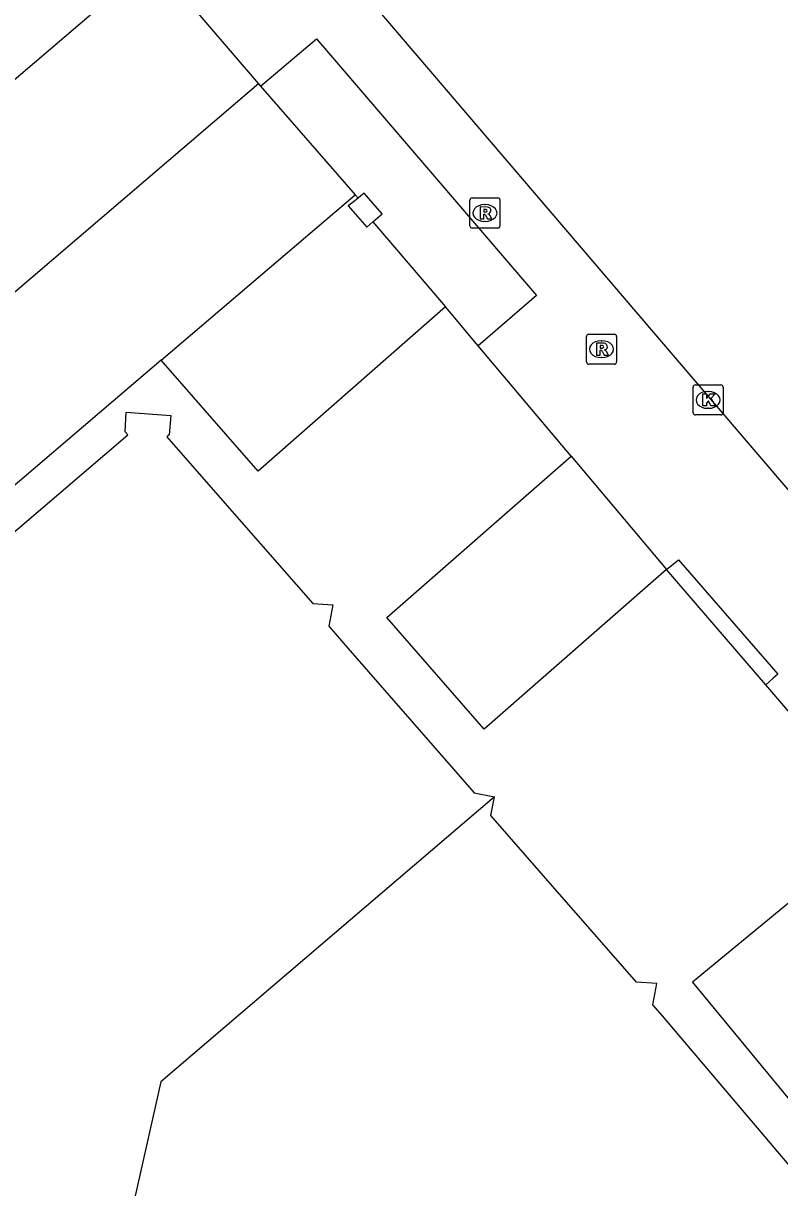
# Model space of a CAD drawing. Extents: x 162172 to 163187, y 382874 to 383684.
# Drawn here: x 162523.12 to 162548.31, y 383200.68 to 383239.45 of the extents above; entities that cross this region are included whole.
import ezdxf

# ---------------------------------------------------------------- set-up
doc = ezdxf.new("R2010")
doc.units = 0
for name, color, linetype in [('IMGEO_Haag', 7, 'Continuous'), ('IMGEO_Kolk', 7, 'Continuous'), ('IMGEO_Pand', 7, 'Continuous'), ('IMGEO_Parkeervlak_open', 7, 'Continuous'), ('IMGEO_Rijbaan_lokaal_open', 7, 'Continuous'), ('IMGEO_Rioolput', 7, 'Continuous'), ('IMGEO_Voetpad_open', 7, 'Continuous')]:
    doc.layers.add(name, color=color, linetype=linetype)

msp = doc.modelspace()

# ---------------------------------------------------------------- linework, layer by layer
at = {"layer": 'IMGEO_Haag'}
msp.add_lwpolyline([(162534.764, 383232.839), (162535.072, 383233.104), (162534.476, 383233.797), (162534.364, 383233.709), (162534.268, 383233.634)], dxfattribs=at)
at = {"layer": 'IMGEO_Kolk'}
for p, q in [((162545.5, 383227.413), (162546.352, 383227.413)), ((162545.425, 383226.487), (162545.425, 383227.339)), ((162545.913, 383227.193), (162545.938, 383227.193)), ((162546.426, 383227.339), (162546.426, 383226.487)), ((162546.352, 383226.413), (162545.5, 383226.413)), ((162545.936, 383226.633), (162545.911, 383226.633))]:
    msp.add_line(p, q, dxfattribs=at)
for points in [[(162545.5, 383227.413), (162546.352, 383227.413)], [(162545.425, 383226.487), (162545.425, 383227.339)], [(162545.746, 383227.113), (162545.869, 383227.113), (162545.869, 383226.962), (162545.999, 383227.113), (162546.163, 383227.113), (162546.017, 383226.962), (162546.17, 383226.713), (162546.018, 383226.713), (162545.933, 383226.877), (162545.869, 383226.81), (162545.869, 383226.713), (162545.746, 383226.713), (162545.746, 383227.113)], [(162546.426, 383227.339), (162546.426, 383226.487)], [(162546.352, 383226.413), (162545.5, 383226.413)]]:
    msp.add_lwpolyline(points, dxfattribs=at)
for centre, start, end in [((162545.502, 383227.337), 91.552, 178.448), ((162545.502, 383227.337), 91.552, 178.448), ((162546.35, 383227.337), 1.552, 88.448), ((162546.35, 383227.337), 1.552, 88.448), ((162545.502, 383226.489), 181.552, 268.448), ((162545.502, 383226.489), 181.552, 268.448), ((162546.35, 383226.489), 271.552, 358.448), ((162546.35, 383226.489), 271.552, 358.448)]:
    msp.add_arc(centre, 0.0765, start, end, dxfattribs=at)
for centre, major_axis, ratio, start_param, end_param in [((162545.912, 383226.913), (-0.387, 0.002), 0.722429, 4.712389, 7.853982), ((162545.937, 383226.913), (-0.39, 0.002), 0.717154, 1.570796, 4.712389)]:
    msp.add_ellipse(centre, major_axis=major_axis, ratio=ratio, start_param=start_param, end_param=end_param, dxfattribs=at)
at = {"layer": 'IMGEO_Pand'}
for points in [[(162521.304, 383221.232), (162526.598, 383225.752), (162526.514, 383225.854), (162526.549, 383226.506), (162528.037, 383226.394), (162527.978, 383225.745), (162527.901, 383225.68), (162529.835, 383223.473), (162532.757, 383220.138), (162533.432, 383220.085), (162533.296, 383219.378), (162533.93, 383218.651), (162538.135, 383213.829), (162538.807, 383213.699)], [(162538.807, 383213.699), (162527.7, 383204.213), (162523.788, 383186.846)], [(162549.473, 383200.52), (162549.616, 383201.168), (162548.951, 383201.223), (162548.867, 383201.145), (162544.402, 383206.404), (162544.088, 383206.774), (162544.212, 383207.483), (162543.541, 383207.53), (162540.445, 383211.064), (162538.688, 383213.07), (162538.807, 383213.699)]]:
    msp.add_lwpolyline(points, dxfattribs=at)
at = {"layer": 'IMGEO_Parkeervlak_open'}
for points in [[(162531.016, 383237.363), (162534.17, 383233.746)], [(162527.711, 383228.233), (162534.17, 383233.746)], [(162534.268, 383233.634), (162534.158, 383233.547), (162533.943, 383233.378), (162534.557, 383232.66), (162534.764, 383232.839)], [(162534.17, 383233.746), (162534.268, 383233.634)], [(162534.764, 383232.839), (162537.182, 383230.014)]]:
    msp.add_lwpolyline(points, dxfattribs=at)
at = {"layer": 'IMGEO_Rijbaan_lokaal_open'}
for points in [[(162572.015, 383196.495), (162571.236, 383197.398), (162559.929, 383210.675), (162544.18, 383229.083), (162520.655, 383256.621), (162467.436, 383318.744), (162464.019, 383322.726)], [(162476.046, 383197.658), (162500, 383218.105), (162527.448, 383241.534)], [(162527.448, 383241.534), (162530.947, 383237.442)], [(162530.947, 383237.442), (162500, 383210.989), (162482.488, 383196.02)]]:
    msp.add_lwpolyline(points, dxfattribs=at)
at = {"layer": 'IMGEO_Rioolput'}
for p, q in [((162538.068, 383233.637), (162538.92, 383233.637)), ((162537.993, 383232.711), (162537.993, 383233.563)), ((162538.481, 383233.417), (162538.506, 383233.417)), ((162538.994, 383233.563), (162538.994, 383232.711)), ((162538.504, 383232.857), (162538.479, 383232.857)), ((162538.92, 383232.637), (162538.068, 383232.637)), ((162541.874, 383228.176), (162541.874, 383229.028)), ((162541.949, 383229.102), (162542.801, 383229.102)), ((162542.875, 383229.028), (162542.875, 383228.176)), ((162542.362, 383228.882), (162542.387, 383228.882)), ((162542.385, 383228.322), (162542.36, 383228.322)), ((162542.801, 383228.102), (162541.949, 383228.102))]:
    msp.add_line(p, q, dxfattribs=at)
for points in [[(162538.068, 383233.637), (162538.92, 383233.637)], [(162537.993, 383232.711), (162537.993, 383233.563)], [(162538.582, 383233.335), (162538.33, 383233.337), (162538.33, 383232.937)], [(162538.508, 383233.256), (162538.454, 383233.256), (162538.454, 383233.175)], [(162538.994, 383233.563), (162538.994, 383232.711)], [(162538.33, 383232.937), (162538.454, 383232.937), (162538.454, 383233.099), (162538.465, 383233.099)], [(162538.454, 383233.175), (162538.506, 383233.175)], [(162538.512, 383233.07), (162538.583, 383232.937), (162538.723, 383232.937), (162538.658, 383233.063)], [(162538.92, 383232.637), (162538.068, 383232.637)], [(162541.874, 383228.176), (162541.874, 383229.028)], [(162541.949, 383229.102), (162542.801, 383229.102)], [(162542.875, 383229.028), (162542.875, 383228.176)], [(162542.463, 383228.8), (162542.211, 383228.802), (162542.211, 383228.402)], [(162542.389, 383228.721), (162542.335, 383228.721), (162542.335, 383228.64)], [(162542.335, 383228.64), (162542.387, 383228.64)], [(162542.211, 383228.402), (162542.335, 383228.402), (162542.335, 383228.564), (162542.346, 383228.564)], [(162542.393, 383228.535), (162542.464, 383228.402), (162542.604, 383228.402), (162542.539, 383228.528)], [(162542.801, 383228.102), (162541.949, 383228.102)]]:
    msp.add_lwpolyline(points, dxfattribs=at)
for centre, radius, start, end in [((162538.07, 383233.561), 0.0765, 91.552, 178.448), ((162538.07, 383233.561), 0.0765, 91.552, 178.448), ((162538.918, 383233.561), 0.0765, 1.552, 88.448), ((162538.918, 383233.561), 0.0765, 1.552, 88.448), ((162538.514, 383233.16), 0.0964, 77.0061, 93.1865), ((162538.528, 383233.217), 0.0378, 276.6634, 79.6772), ((162538.581, 383233.225), 0.109, 350.3612, 89.416), ((162538.464, 383233.046), 0.0533, 26.0293, 88.6989), ((162538.49, 383233.364), 0.19, 274.7715, 282.9687), ((162538.579, 383233.225), 0.112, 277.5842, 350.9817), ((162538.563, 383233.01), 0.108, 29.5134, 73.7905), ((162538.07, 383232.713), 0.0765, 181.552, 268.448), ((162538.07, 383232.713), 0.0765, 181.552, 268.448), ((162538.918, 383232.713), 0.0765, 271.552, 358.448), ((162538.918, 383232.713), 0.0765, 271.552, 358.448), ((162541.951, 383229.026), 0.0765, 91.552, 178.448), ((162541.951, 383229.026), 0.0765, 91.552, 178.448), ((162542.799, 383229.026), 0.0765, 1.552, 88.448), ((162542.799, 383229.026), 0.0765, 1.552, 88.448), ((162542.371, 383228.829), 0.19, 274.7715, 282.9687), ((162542.395, 383228.625), 0.0964, 77.0061, 93.1865), ((162542.409, 383228.682), 0.0378, 276.6634, 79.6772), ((162542.462, 383228.69), 0.109, 350.3612, 89.416), ((162542.46, 383228.69), 0.112, 277.5842, 350.9817), ((162542.444, 383228.475), 0.108, 29.5134, 73.7905), ((162542.345, 383228.511), 0.0533, 26.0293, 88.6989), ((162541.951, 383228.178), 0.0765, 181.552, 268.448), ((162541.951, 383228.178), 0.0765, 181.552, 268.448), ((162542.799, 383228.178), 0.0765, 271.552, 358.448), ((162542.799, 383228.178), 0.0765, 271.552, 358.448)]:
    msp.add_arc(centre, radius, start, end, dxfattribs=at)
for centre, major_axis, ratio, start_param, end_param in [((162538.48, 383233.137), (-0.387, 0.002), 0.722429, 4.712389, 7.853982), ((162538.505, 383233.137), (-0.39, 0.002), 0.717154, 1.570796, 4.712389), ((162542.361, 383228.602), (-0.387, 0.002), 0.722429, 4.712389, 7.853982), ((162542.386, 383228.602), (-0.39, 0.002), 0.717154, 1.570796, 4.712389)]:
    msp.add_ellipse(centre, major_axis=major_axis, ratio=ratio, start_param=start_param, end_param=end_param, dxfattribs=at)
at = {"layer": 'IMGEO_Voetpad_open'}
for points in [[(162531.016, 383237.363), (162532.883, 383238.939), (162540.209, 383230.386), (162538.272, 383228.719)], [(162530.947, 383237.442), (162531.016, 383237.363)], [(162537.182, 383230.014), (162530.941, 383224.546), (162527.711, 383228.233)], [(162538.272, 383228.719), (162537.315, 383229.856), (162537.182, 383230.014)], [(162541.362, 383225.044), (162538.272, 383228.719)], [(162527.711, 383228.233), (162500, 383204.581), (162488.376, 383194.66)], [(162544.537, 383221.269), (162538.47, 383215.953), (162535.22, 383219.663), (162541.362, 383225.044)], [(162541.362, 383225.044), (162544.537, 383221.269)], [(162544.537, 383221.269), (162544.938, 383221.589), (162548.243, 383217.782), (162548.087, 383217.644), (162547.842, 383217.427)], [(162547.842, 383217.427), (162544.537, 383221.269)], [(162551.809, 383212.814), (162547.842, 383217.427)], [(162555.167, 383208.933), (162548.798, 383203.422), (162545.407, 383207.537), (162551.809, 383212.814)]]:
    msp.add_lwpolyline(points, dxfattribs=at)

doc.saveas('drawing.dxf')
